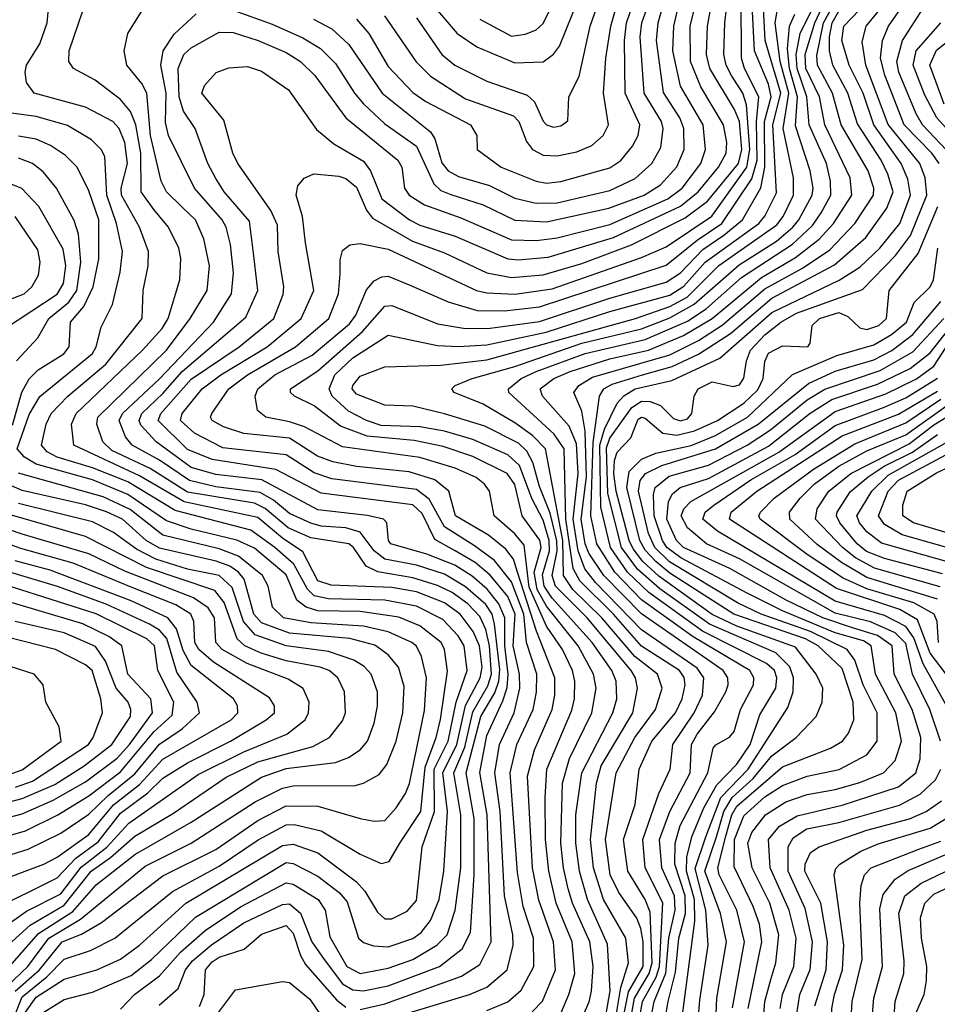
# Model space of a CAD drawing. Extents: x 501367 to 657802, y 482273 to 547541.
# Tile 421 of 656: x 611658 to 614265, y 510917 to 513714. Entities that reach past the tile are written whole.
import ezdxf

# ---------------------------------------------------------------- set-up
doc = ezdxf.new("R2010")
doc.units = 0

msp = doc.modelspace()

# ---------------------------------------------------------------- linework, layer by layer
at = {"layer": '0CON20XD'}
for points in [[(614270, 513305), (614248.9, 513335), (614170.4, 513415), (614116.2, 513556.2), (614103.9, 513605), (614108.7, 513655), (614125.8, 513695), (614174.6, 513765), (614180.7, 513785), (614164.9, 513865), (614150.5, 514045), (614154.5, 514065), (614175, 514093.2), (614245, 514143.2), (614355, 514176.6)], [(614308, 513325), (614222.9, 513415), (614205, 513446.4), (614155.6, 513565), (614149.9, 513595), (614166, 513655), (614243, 513775), (614211.5, 513865), (614211.3, 513971.4), (614202.9, 514055), (614222.4, 514075), (614265, 514101.7)], [(613406.8, 510805), (613427.2, 510925), (613465.9, 510994.1), (613475.9, 511025), (613485.1, 511205.1), (613435.1, 511305), (613428.8, 511385), (613473.5, 511516.5), (613506.3, 511585), (613513.2, 511655), (613574.6, 511745), (613597.6, 511795), (613602, 511845), (613582.4, 511872.4), (613425, 511980.9), (613294.3, 512115), (613263.9, 512153.9), (613245, 512205), (613230.2, 512295), (613244.3, 512425), (613239.6, 512509.6), (613219, 512559), (613143.5, 512645), (613137, 512665), (613175.3, 512695), (613221.6, 512715), (613335, 512750.2), (613444.9, 512775.1), (613543.5, 512816.5), (613625, 512864.7), (613765, 512981.3), (613861.9, 513038.1), (613929.5, 513090.5), (613970.1, 513135), (614021.9, 513215), (614017.6, 513265), (613945.1, 513415), (613929.9, 513495), (613891, 513575), (613889.6, 513615), (613917, 513705), (613995.8, 513874.2)], [(612625, 510902.2), (612695, 510918.2), (612913, 510997), (612965, 511030), (612997.2, 511095), (612985.8, 511455), (612965.3, 511575.3), (612985, 511680.8), (613031, 511779), (613042.5, 511817.5), (613045.6, 511855), (613036, 511935), (613036.2, 512015), (613018.9, 512055), (612986, 512096), (612943.1, 512133.1), (612894.4, 512164.4), (612815, 512196.1), (612712.1, 512225), (612705.4, 512235), (612701.5, 512285), (612691.9, 512295), (612646, 512306), (612505, 512322.1), (612346.5, 512406.5), (612215, 512421.9), (612145, 512442.2), (612045.5, 512515), (612002.5, 512562.5), (611997.4, 512575), (612004.9, 512595), (612065, 512651.9), (612120, 512715), (612300.9, 512869.1), (612334.8, 512945), (612323.4, 513043.4), (612311.3, 513141.3), (612239.3, 513225), (612215, 513262.7), (612193, 513305), (612156.5, 513405), (612123.7, 513453.7), (612111.6, 513495), (612108.2, 513575), (612124.9, 513615), (612145, 513633.8), (612225, 513678.8), (612265, 513677.5), (612335.3, 513654.7), (612415, 513621), (612455.8, 513595), (612496.2, 513555), (612584.7, 513435), (612732.2, 513315), (612743.8, 513295), (612751.2, 513235), (612764.3, 513215), (612808.1, 513188.1), (612911.2, 513151.2), (613055, 513088.6), (613126.6, 513086.6), (613185, 513094.4), (613335, 513132), (613499.4, 513205), (613540.3, 513235), (613593.3, 513305), (613606.7, 513345), (613599.7, 513415), (613535.3, 513525.3), (613513.1, 513625), (613516.1, 513695), (613555.4, 513865)], [(612720, 510880), (612935.5, 510945), (612985, 510965.6), (613042.7, 511015), (613060.2, 511085), (613059.1, 511115), (613035.8, 511225), (613023.5, 511465), (613007.6, 511575), (613021.4, 511655), (613063.1, 511745), (613078.6, 511815), (613078.2, 511855), (613059.9, 511935), (613065.8, 512025), (613045.1, 512075.1), (612995, 512136.4), (612951.8, 512171.8), (612895.2, 512205), (612837.5, 512237.5), (612801.3, 512311.3), (612775, 512336.3), (612515, 512368.8), (612386, 512436), (612204.6, 512464.6), (612135, 512492.9), (612051.7, 512575), (612059.1, 512595), (612145, 512692.9), (612281.6, 512785), (612380.2, 512865), (612406.3, 512933.7), (612408.7, 512955), (612392, 513055), (612390.2, 513130.2), (612372, 513172), (612277.8, 513305), (612263.8, 513335), (612238.1, 513428.1), (612175.5, 513505), (612183.2, 513526.8), (612216.3, 513563.7), (612252.7, 513577.3), (612305, 513581.2), (612345, 513567.5), (612421.8, 513515), (612501.6, 513401.6), (612551, 513361), (612635, 513311.6), (612654.8, 513285), (612687, 513205), (612765.2, 513145), (612795, 513129.9), (612895, 513098.7), (613045.1, 513035.1), (613075, 513031.5), (613159.5, 513039.5), (613345, 513094.9), (613535, 513184.1), (613585.6, 513225), (613643.3, 513295), (613665.2, 513335), (613666.9, 513365), (613657.2, 513415), (613593.3, 513523.3), (613563.7, 513595), (613563.2, 513695), (613601.6, 513855)], [(612265, 513741.3), (612375, 513701.6), (612462.4, 513662.4), (612512.5, 513632.5), (612555, 513589.3), (612609.2, 513505), (612635.3, 513475.3), (612695, 513417.8), (612785.5, 513355), (612835, 513247.4), (612855, 513228.4), (612883.1, 513216.9), (612975, 513187.9), (613065, 513144), (613155, 513139.5), (613331.9, 513178.1), (613432.2, 513215), (613478.5, 513245), (613525, 513295.8), (613545.8, 513345), (613544.9, 513405), (613533.1, 513435), (613487.2, 513507.2), (613466.9, 513655), (613471.5, 513705), (613502.9, 513815)], [(613434.2, 510785.9), (613460.4, 510925), (613493.8, 511006.2), (613502.1, 511105), (613520.3, 511185), (613518.5, 511225), (613482.2, 511305), (613476.1, 511385), (613504.6, 511465), (613562.6, 511575), (613566.8, 511655), (613583, 511685), (613632.2, 511747.8), (613664.5, 511805), (613671.2, 511825), (613669.5, 511845), (613656.3, 511865), (613425, 512026.3), (613317.6, 512135), (613275, 512198.4), (613264.2, 512225), (613252.7, 512295), (613268, 512415), (613264.9, 512544.9), (613255, 512601.8), (613232, 512655), (613246.7, 512675), (613285, 512698.2), (613505, 512762.4), (613586.9, 512803.1), (613653.6, 512846.4), (613775, 512949.6), (613881.6, 513008.4), (613959.6, 513060.4), (614030.8, 513135), (614084, 513215), (614084.6, 513235), (614068.4, 513285), (613992, 513415), (613966.8, 513505), (613924.2, 513585), (613922.3, 513612.3), (613941.4, 513705), (614002.9, 513817.2)], [(612806.4, 513786.4), (612901.1, 513675), (612956.8, 513636.8), (613065, 513591.3)], [(611674.7, 510895.3), (611705, 510937.2), (611785, 510988.6), (611877.1, 511015), (611945, 511045.9), (611998.5, 511085), (612130.6, 511205), (612405, 511368.3), (612435, 511371.9), (612505, 511347.2), (612614.7, 511264.7), (612638.4, 511238.4), (612675, 511178.8), (612695, 511160), (612715, 511160.2), (612758.6, 511181.4), (612785, 511211.8), (612801.4, 511365), (612836.8, 511465), (612836, 511585), (612875.1, 511665), (612897.8, 511775), (612929.3, 511865), (612920.9, 511935), (612903.6, 511963.6), (612860.4, 512010.4), (612785, 512048.4), (612695, 512065.5), (612535, 512069.4), (612495, 512077.8), (612476.2, 512096.2), (612437, 512167), (612382.6, 512215), (612315, 512264.4), (612100.1, 512320.1), (611965, 512401.1), (611865, 512441), (611765, 512471.4), (611736.5, 512486.5), (611720, 512505), (611733, 512565), (611747.9, 512595), (611794.8, 512645), (611903.3, 512735), (612006.4, 512865), (612009.2, 512945), (612023.2, 513015), (612023.7, 513055), (611998.7, 513125), (611947.1, 513215), (611946.6, 513235), (611964.2, 513305), (611956.6, 513365), (611941.1, 513405), (611922.7, 513425), (611845, 513465.2), (611699.4, 513505), (611677.9, 513535), (611673.9, 513565), (611678, 513585), (611715.5, 513645), (611736.6, 513705), (611744, 513785)], [(611726.5, 510895), (611785, 510931.3), (611865, 510951.5), (611975, 510999.1), (612032.6, 511045), (612158.1, 511165), (612415, 511319.9), (612435, 511317.6), (612505, 511280.9), (612566, 511235), (612588.2, 511208.2), (612620.9, 511105), (612635, 511092.9), (612663.5, 511083.5), (612705, 511080.8), (612775, 511103.8), (612798.3, 511121.7), (612825.2, 511155), (612849.4, 511215), (612863.1, 511295), (612873.6, 511465), (612860.6, 511575), (612899.9, 511655), (612924.4, 511765.6), (612966.7, 511845), (612972.4, 511875), (612964.7, 511935), (612946, 511976), (612909.6, 512025), (612865, 512057.7), (612785, 512088.4), (612715, 512100.8), (612542.7, 512107.3), (612505, 512120), (612462.7, 512202.7), (612405, 512241.1), (612335, 512299.8), (612125, 512344.3), (611998.6, 512418.6), (611811.6, 512505), (611805.6, 512565), (611818.8, 512595), (612007.4, 512775), (612062.9, 512837.1), (612079.7, 512865), (612113.3, 512975), (612116, 513036), (612110.2, 513065), (612080.7, 513125), (612038.9, 513175), (612003.1, 513225), (612002.8, 513335), (611987.8, 513415), (611973.1, 513453.1), (611945, 513487.5), (611872.4, 513542.4), (611811.1, 513575), (611798.2, 513595), (611799.2, 513625), (611851.3, 513778.7)], [(612985, 510900), (613045, 510924.4), (613082.3, 510957.7), (613119, 511025), (613117.7, 511105), (613088.8, 511195), (613072, 511292), (613051.9, 511575), (613070.3, 511655), (613117.2, 511755), (613126.5, 511803.5), (613126.8, 511855), (613097.5, 511945), (613090.2, 512025), (613055, 512117.7), (613007.4, 512177.4), (612949.9, 512219.9), (612865, 512273.4), (612821.6, 512351.6), (612785, 512379.3), (612545, 512409.9), (612495, 512426.4), (612415, 512478.3), (612235, 512498.1), (612155, 512539.5), (612115.2, 512575), (612119.7, 512595), (612177, 512665), (612229.5, 512705), (612361.6, 512785), (612457.5, 512865), (612493.5, 512945), (612469.7, 513080.3), (612461.2, 513155), (612443.5, 513215), (612448.5, 513241.5), (612466.2, 513263.8), (612494, 513276), (612565, 513269), (612585, 513263.1), (612615, 513238.2), (612643.2, 513173.2), (612660.3, 513150.3), (612774.5, 513084.5), (612865, 513051.5), (612985, 512994.9), (613055, 512981.7), (613145, 512988.8), (613255, 513021), (613395.7, 513074.3), (613549, 513151), (613612, 513198), (613699.8, 513305), (613709.8, 513345), (613702.6, 513425), (613688.7, 513458.7), (613618.2, 513575), (613609.2, 513615), (613612, 513695), (613627.7, 513785)], [(613114.4, 510895.6), (613143.7, 510926.3), (613180.3, 511015), (613174.3, 511095), (613132.7, 511212.7), (613114.9, 511304.9), (613101, 511565), (613120.3, 511639.7), (613170.5, 511755), (613178.5, 511795), (613178.6, 511845), (613126.7, 511976.7), (613072.4, 512145), (613061.2, 512181.2), (613039.6, 512209.6), (612990.1, 512250.1), (612896.4, 512305), (612876.8, 512375), (612837.1, 512407.1), (612765, 512429.8), (612615, 512445.1), (612548.1, 512458.1), (612504.6, 512474.6), (612425, 512524.9), (612295, 512538.6), (612237.3, 512557.3), (612204.7, 512575), (612200, 512585), (612203.7, 512595), (612252, 512665), (612305.2, 512705), (612441.9, 512785), (612536.3, 512865), (612564.2, 512935), (612568.3, 512991.7), (612568.1, 513031.9), (612575, 513058.1), (612595.8, 513074.3), (612625, 513078.2), (612705, 513062.5), (612955.5, 512945), (612985, 512937.6), (613065, 512934.2), (613170.7, 512949.3), (613425, 513038.5), (613495, 513068.8), (613624, 513156), (613724.1, 513295), (613732.6, 513345), (613722.5, 513472.5), (613712.1, 513505), (613680.6, 513555), (613664.6, 513585), (613658.6, 513615), (613660.8, 513705), (613670.4, 513785)], [(613195, 510891.6), (613218.4, 510945), (613234.9, 511005), (613227.4, 511095), (613182.6, 511205), (613161, 511295), (613152.3, 511385), (613151.1, 511505), (613155.4, 511585), (613226.9, 511753.1), (613234.3, 511785), (613234.9, 511834.9), (613228.2, 511865), (613200.3, 511925), (613155, 511991.7), (613105, 512102.3), (613091, 512221), (613065, 512253.8), (613006.2, 512305), (612993.2, 512375), (612978.9, 512395), (612955, 512413.1), (612895, 512440.4), (612795, 512470.5), (612575, 512500.3), (612467, 512557), (612425, 512572.1), (612357.5, 512585), (612334.2, 512604.2), (612327.1, 512645), (612334.8, 512665), (612382.8, 512705), (612488.8, 512761.2), (612595, 512850.1), (612612.7, 512875), (612643.2, 512946.8), (612665, 512971.9), (612686.6, 512983.4), (612705, 512985.2), (612765, 512961), (612875, 512912.3), (612957.6, 512887.6), (613035, 512886.8), (613135, 512897.9), (613495, 513016.6), (613582.3, 513087.7), (613652.4, 513135), (613737.7, 513262.3), (613752.8, 513315), (613751.2, 513425), (613757.8, 513495), (613717.4, 513575), (613708.4, 513605), (613707.9, 513775)], [(612493.1, 513715), (612545, 513688.3), (612593.5, 513643.5), (612688, 513505), (612825.2, 513395), (612837.8, 513375), (612857.6, 513307.6), (612875.3, 513285), (612905, 513268.8), (612992.6, 513242.6), (613065, 513206.7), (613125, 513192.5), (613185, 513194.1), (613335, 513228.7), (613406.8, 513263.2), (613453.5, 513305), (613479.1, 513350.9), (613485.8, 513405), (613481, 513425), (613432.1, 513505), (613420.8, 513665), (613425.1, 513705), (613453.6, 513785)], [(613323.1, 510885), (613335.3, 510955.3), (613328.2, 511088.2), (613270.9, 511215), (613248.2, 511295), (613237.7, 511375), (613237.8, 511455), (613254.6, 511575), (613343.4, 511745), (613354.3, 511785), (613352.9, 511835), (613340.1, 511865), (613284.2, 511945), (613171, 512071), (613148.3, 512105), (613143, 512137), (613163.2, 512205), (613162.5, 512235), (613145, 512292.4), (613113.5, 512353.5), (613077.9, 512447.9), (613045, 512477.6), (612945, 512521.8), (612865, 512545.1), (612795, 512557.6), (612685, 512561.5), (612643.1, 512575), (612592.4, 512602.4), (612546.1, 512645), (612537, 512665), (612553.5, 512705), (612605, 512753.7), (612705, 512817.6), (612845, 512788.9), (612905, 512785.9), (612985, 512790.8), (613153.9, 512826.1), (613335, 512884.9), (613505, 512931.9), (613545, 512957.3), (613605.1, 513024.9), (613757.8, 513135), (613774.6, 513155.4), (613807.7, 513222.3), (613797.9, 513415), (613820.1, 513505), (613776.1, 513655), (613769.8, 513765)], [(613345, 510839.8), (613365.4, 510964.6), (613387.4, 511035), (613380.1, 511105), (613316.7, 511215), (613287.8, 511305), (613279.6, 511385), (613296.3, 511545), (613310.4, 511595), (613399.5, 511745), (613413.4, 511815), (613407.2, 511845), (613395.4, 511865), (613269.9, 512015), (613180.3, 512105), (613171, 512135), (613184.6, 512205), (613183.6, 512233.6), (613165, 512312.3), (613135, 512387.7), (613116.3, 512456.4), (613098.8, 512488.8), (613075, 512511.2), (612979.4, 512559.4), (612865, 512594.8), (612775, 512616), (612695, 512619), (612615, 512649.8), (612603, 512665), (612604.3, 512675), (612625, 512701.8), (612695, 512727.6), (612855, 512732.8), (612985, 512748), (613407.5, 512865), (613505, 512899.3), (613554.2, 512925.8), (613644.3, 513015.7), (613808.9, 513131.1), (613827.4, 513155), (613856.7, 513215), (613856.4, 513265), (613826.7, 513405), (613843.3, 513505), (613818.5, 513595), (613804.5, 513705), (613814.3, 513765.7)], [(612615.3, 513715.3), (612650.4, 513675), (612705, 513580.8), (612775, 513506.7), (612811.5, 513481.5), (612938.8, 513415), (612956.4, 513385), (612958.1, 513345), (613026.2, 513295), (613125, 513254.8), (613155, 513249.8), (613195, 513254.1), (613335, 513293.1), (613365.9, 513314.1), (613399.2, 513355), (613414.8, 513385), (613419.8, 513415), (613377.8, 513505), (613376.2, 513655), (613382.2, 513705), (613409.1, 513785)], [(612694.4, 513724.4), (612784.4, 513594.4), (612825, 513553.9), (612925, 513488.7), (613060.7, 513440.7), (613075.8, 513425), (613098, 513368), (613115.1, 513345.1), (613145, 513328.7), (613185, 513327), (613241, 513339), (613283, 513357), (613315.5, 513384.5), (613331.2, 513415), (613316.8, 513505), (613323.3, 513605), (613337.6, 513695), (613363.2, 513785)], [(613382.1, 510807.9), (613404.9, 510935), (613446.7, 511005), (613454.7, 511035), (613448.9, 511178.9), (613435.4, 511215), (613385.7, 511295), (613373.4, 511385), (613406.1, 511485), (613417.6, 511585), (613453.9, 511665), (613521.6, 511745), (613540.3, 511785), (613548.6, 511825), (613545.3, 511845.3), (613532.2, 511865), (613425, 511934.4), (613344.9, 512025), (613249.6, 512119.6), (613230.9, 512155), (613209.9, 512295), (613204.6, 512495), (613176.5, 512536.5), (613047.8, 512655), (613046.6, 512665), (613083, 512695), (613125.2, 512715), (613265, 512765.6), (613435.1, 512805.1), (613555, 512857.8), (613607.8, 512892.2), (613708.4, 512981.6), (613853.8, 513076.2), (613910.6, 513129.4), (613935, 513165.7), (613962.4, 513215), (613961.7, 513255), (613949.7, 513305), (613900.7, 513415), (613893.8, 513495), (613866.5, 513575), (613863.5, 513615), (613875.4, 513674.6), (613919.4, 513765)], [(613055, 513667.4), (613095, 513672.3), (613125, 513685.3), (613145, 513703.3), (613180.3, 513775)], [(613065, 513591.3), (613145, 513594.2), (613174.5, 513615.5), (613191.4, 513638.6), (613247.5, 513777.5)], [(613175, 513408.8), (613195, 513412.2), (613215, 513426.7), (613218.2, 513495), (613247.4, 513552.6), (613279.1, 513695), (613310.3, 513785)], [(613531.4, 510815), (613576.3, 511153.7), (613575.2, 511215), (613552, 511295), (613553.7, 511335), (613567.4, 511392.6), (613601.4, 511475), (613639, 511541), (613695, 511599), (613733, 511655), (613760.3, 511739.7), (613805.7, 511815), (613809.1, 511845), (613802.4, 511865), (613779.8, 511885), (613597.5, 511977.5), (613445, 512086.9), (613385, 512145), (613336.4, 512215), (613308.9, 512328.9), (613306.3, 512505), (613319.4, 512550.6), (613355.7, 512624.3), (613374.1, 512645.9), (613406.8, 512665), (613510.9, 512689.1), (613647.1, 512752.9), (613795, 512881.9), (613986.2, 512973.8), (614045, 513011.4), (614101.2, 513065), (614158.6, 513135), (614188.7, 513215), (614181.3, 513261.3), (614162, 513305), (614084.5, 513415), (614054.7, 513505), (614014.2, 513585), (613993.7, 513655), (613999.1, 513695), (614065.7, 513765)], [(613578.8, 510791.2), (613590.6, 510929.4), (613613.7, 511085), (613607, 511185), (613577.3, 511302.7), (613607.2, 511392.8), (613649.9, 511505), (613727.7, 511585), (613839.9, 511760.1), (613855.6, 511804.4), (613856.6, 511845), (613846, 511876), (613805.7, 511915.7), (613617.4, 511997.4), (613477.1, 512097.1), (613413.2, 512153.2), (613367.5, 512215), (613328.5, 512368.5), (613325, 512497.4), (613335, 512525.1), (613397.4, 512612.6), (613425, 512630.4), (613449.6, 512629.6), (613478.1, 512618.1), (613515, 512580.9), (613535, 512574.4), (613555, 512580.5), (613567.9, 512595), (613574.1, 512645), (613585.9, 512665), (613625, 512685.5), (613685, 512671.6), (613702.9, 512677.1), (613715, 512695.6), (613722.4, 512745), (613734.1, 512775), (613775, 512819.1), (613820.6, 512855), (613865, 512880.3), (614052.3, 512947.7), (614146.2, 513043.8), (614189, 513101), (614234.9, 513215), (614230.8, 513265), (614215.4, 513305.4), (614125, 513416.5), (614061.4, 513585), (614051.4, 513651.4), (614062.6, 513695), (614119.6, 513765)], [(611945, 510903.8), (611983.9, 510945), (612055, 510997.7), (612114.6, 511065.4), (612185, 511126.6), (612285.9, 511194.1), (612415, 511261.9), (612435, 511258.7), (612506.4, 511215), (612525.6, 511185), (612539, 511109), (612587.9, 511025), (612625, 511004.6), (612705, 511020.1), (612775, 511044.3), (612843.4, 511085), (612872.1, 511115), (612895.3, 511184.7), (612910.9, 511305), (612911.1, 511455), (612891, 511575), (612922.3, 511647.7), (612945, 511747.7), (612988, 511822), (612998.6, 511855), (612992.8, 511935), (612982, 511982), (612965, 512019.2), (612931, 512055), (612886.7, 512086.7), (612845, 512107.1), (612775, 512128.9), (612675.8, 512145.8), (612642.1, 512162.1), (612606.8, 512215), (612592.9, 512225), (612485, 512242.2), (612421, 512271), (612355.4, 512325.4), (612325, 512340.3), (612135, 512372.2), (612028.7, 512438.7), (611919.9, 512489.9), (611894, 512515), (611877.6, 512565), (611879.8, 512585), (612075.1, 512774.9), (612142.8, 512865), (612190.7, 512945), (612197.7, 513015), (612181.7, 513091.7), (612158, 513145), (612120.8, 513180.9), (612075.7, 513225), (612060.3, 513255), (612029.6, 513385), (612019.6, 513505), (612005, 513532.7), (611962.9, 513585), (611954.7, 513625), (611965.4, 513675), (612015.4, 513755)], [(612054.2, 510915), (612108, 510962), (612129.6, 511015), (612149.4, 511040.6), (612203.5, 511086.5), (612295, 511148.8), (612405, 511200.3), (612425, 511202.6), (612455.7, 511175.7), (612488.4, 511095), (612523.2, 511045), (612575.4, 510975.4), (612605, 510958.7), (612635, 510955.4), (612705, 510969.9), (612850.8, 511025), (612914.8, 511075), (612938.6, 511121.4), (612949.4, 511285), (612949.2, 511445), (612926.4, 511575), (612968.4, 511735), (613007.6, 511802.4), (613019, 511835), (613022.1, 511867.9), (613007.3, 511997.3), (612999.9, 512025), (612982.5, 512052.5), (612925, 512102.8), (612865, 512139), (612785, 512164.9), (612695, 512181.8), (612665.1, 512205), (612625, 512258), (612585, 512270.5), (612515, 512275.1), (612485, 512283.4), (612425, 512311.5), (612379, 512349), (612340.9, 512370.9), (612215, 512386.6), (612140.2, 512405), (612055, 512462.7), (611977.7, 512505), (611959.1, 512529.1), (611940.6, 512575), (611949.9, 512595), (612055, 512693.8), (612209, 512855), (612260, 512935), (612265.2, 512995), (612257.1, 513075), (612245, 513124.4), (612233.7, 513145), (612154.8, 513235), (612080.9, 513385), (612072.2, 513422.2), (612074.5, 513505), (612058.9, 513585), (612065.5, 513625), (612097.3, 513672.7), (612159.7, 513730.3)], [(613245.2, 510855), (613275.8, 510924.2), (613282.5, 510955), (613287, 511025), (613277.6, 511095), (613228.5, 511205), (613216.7, 511245), (613202.8, 511305), (613195.3, 511375.3), (613199.8, 511545), (613220.4, 511615), (613283.7, 511745), (613296.1, 511815), (613288.6, 511855), (613245.1, 511935), (613155, 512047.9), (613127.9, 512095), (613119.5, 512145), (613139.6, 512215), (613135.8, 512235.8), (613085.2, 512305), (613065, 512394), (613043.3, 512425), (612945, 512472.8), (612861.2, 512501.2), (612778.4, 512518.4), (612645, 512531.1), (612569.3, 512559.3), (612495, 512617.3), (612438.8, 512645), (612427.5, 512655), (612427.3, 512665), (612505, 512716.9), (612632.2, 512827.8), (612695, 512900.4), (612715, 512901.9), (612845, 512850), (612925, 512836.4), (612995, 512837.3), (613135, 512856.6), (613335, 512923), (613495, 512968.3), (613535, 512994.6), (613598.7, 513061.3), (613658.6, 513101.4), (613711.1, 513145), (613763.4, 513236.6), (613775.1, 513295.1), (613774, 513425), (613792.8, 513495), (613785, 513530.4), (613745.5, 513625), (613738.8, 513755)], [(613360.4, 510815), (613387.5, 510952.5), (613429.1, 511025), (613429.4, 511095), (613423, 511133), (613411.5, 511161.5), (613360.3, 511235), (613335.4, 511285), (613322.1, 511385), (613352.2, 511575), (613405.8, 511675), (613464.2, 511755), (613483, 511815), (613470.4, 511855), (613405.4, 511905.4), (613312.3, 512015), (613229.9, 512095), (613203.2, 512135), (613201.2, 512235), (613151.5, 512495), (613115, 512533.2), (613065, 512569.2), (612975, 512622.1), (612892.5, 512655), (612885.6, 512665), (612895.6, 512675), (612943.3, 512695), (613065, 512729.1), (613255, 512795.2), (613425, 512835.4), (613505, 512867), (613574.5, 512905.5), (613702.4, 513017.6), (613807.8, 513085), (613854.9, 513125), (613871.6, 513145), (613909.1, 513215), (613912, 513235), (613903.8, 513285), (613862.4, 513412.4), (613867.8, 513495), (613844.5, 513575), (613838.9, 513631.1), (613844.9, 513695.1), (613860.4, 513729.6)], [(613471.7, 510758.3), (613499.9, 510925), (613521.3, 511008.7), (613530.3, 511105), (613549.1, 511175), (613548.3, 511225), (613519.6, 511315), (613520.1, 511375), (613534.8, 511424.8), (613613.2, 511575), (613628.5, 511645), (613635.3, 511654.7), (613674.3, 511675.7), (613687.9, 511692.1), (613705.5, 511755), (613742.9, 511825), (613744, 511845), (613732, 511865), (613570.9, 511960.9), (613425, 512065.8), (613349, 512145), (613297.4, 512225), (613280.8, 512305), (613287.4, 512512.6), (613305.2, 512645), (613317.7, 512665), (613340.9, 512679.1), (613427.3, 512705), (613511.4, 512728.6), (613586.4, 512763.6), (613677.5, 512822.5), (613795, 512922.6), (613972.6, 513017.4), (614061.8, 513095), (614121.9, 513178.1), (614139.3, 513225), (614124.4, 513275), (614105.4, 513315), (614038.2, 513418.2), (614010.2, 513505), (613967.8, 513585), (613958.9, 513625), (613958.3, 513665), (613966, 513705), (613985, 513737.6)], [(612785, 513718.8), (612857.6, 513615), (612894.7, 513585), (612925, 513569.6), (612985, 513538.9), (613099.5, 513499.5), (613121, 513481), (613145, 513425.8), (613155, 513415.5), (613175, 513408.8)], [(612965.3, 513715), (613055, 513667.4)], [(614326.3, 513366.3), (614263.6, 513435), (614229.2, 513499.2), (614195.8, 513585), (614205.1, 513625), (614274.7, 513705.3)], [(614284.2, 513474.2), (614243.7, 513585), (614262.7, 513627.3), (614348.7, 513695)], [(611615.6, 510814.4), (611665, 510938.4), (611735, 510995.1), (611785, 511045.4), (611859.6, 511070.4), (611928.8, 511105), (612092.1, 511237.9), (612225, 511309.2), (612335.3, 511384.7), (612415, 511427), (612437.7, 511427.7), (612515, 511410.3), (612625, 511343.3), (612685, 511317.4), (612707.3, 511322.7), (612737.8, 511375), (612797.3, 511465), (612809.6, 511590.4), (612841.5, 511675), (612853.4, 511726.6), (612873.1, 511863.1), (612864.8, 511925), (612855.5, 511945), (612795, 511992.1), (612735, 512017.2), (612625, 512033.1), (612505, 512035.3), (612471.9, 512045), (612445.3, 512065.3), (612415, 512137.1), (612325, 512212.5), (612275.2, 512235.2), (612145, 512266.7), (612075, 512290.8), (611965.1, 512365.1), (611865, 512406.7), (611705, 512451.5), (611671.7, 512471.7), (611651.1, 512495), (611685, 512592.6), (611715, 512643.8), (611865, 512765.3), (611875.9, 512785), (611889.4, 512840.6), (611921.4, 512905), (611943.3, 512996.7), (611949.8, 513055), (611933.4, 513135), (611905.5, 513215), (611899.8, 513325), (611889.2, 513345), (611862.3, 513372.3), (611793.7, 513413.7), (611705, 513438.6), (611585.2, 513454.8)], [(611637.9, 512562.1), (611664.3, 512655.7), (611685, 512693.4), (611710.5, 512719.5), (611783.8, 512765), (611798.4, 512785), (611802.4, 512855), (611840.8, 512899.3), (611867.1, 512955), (611882.7, 513035), (611882.6, 513145), (611855, 513227.3), (611821.9, 513295), (611788.2, 513328.2), (611746.2, 513356.2), (611705, 513374.5), (611655, 513383.3)], [(611649.6, 512745), (611709.3, 512810.7), (611741, 512865), (611798.1, 512911.9), (611820.2, 512945), (611832.1, 513025), (611825.1, 513105.1), (611813.3, 513143.3), (611763, 513235), (611725, 513281.4), (611695, 513305.2), (611655, 513320.8)], [(611615, 512836.1), (611765, 512934.6), (611783, 512965), (611789.4, 513015), (611782, 513062), (611712.8, 513182.8), (611664, 513234), (611585.4, 513265.4)], [(613629.7, 510735), (613638.7, 510935), (613666.4, 511095), (613649.4, 511175), (613604.5, 511295), (613637.4, 511392.6), (613658.6, 511465), (613681.7, 511505), (613741.8, 511558.2), (613795, 511622.9), (613864.1, 511675), (613920.7, 511735), (613938.2, 511775), (613939.6, 511815), (613920.7, 511855), (613861.6, 511931.6), (613695, 511990.9), (613625, 512024.9), (613473.6, 512133.6), (613428.7, 512175), (613400.7, 512210.7), (613389.4, 512235), (613352.6, 512375), (613346.2, 512423.8), (613348.3, 512461.7), (613355, 512485.9), (613393.8, 512526.2), (613415, 512578.9), (613425, 512584.8), (613435, 512582.5), (613455.3, 512565.3), (613485, 512539.4), (613525, 512533.9), (613575, 512546), (613640.7, 512575), (613715, 512624.9), (613755, 512662.3), (613769.9, 512695), (613775, 512742.9), (613785, 512766.4), (613825, 512787.9), (613896.7, 512785), (613903.5, 512795), (613909.2, 512845), (613930, 512865), (613985, 512882.4), (614010.7, 512870.7), (614045, 512839), (614065, 512834.1), (614099.2, 512845), (614120.8, 512865), (614128.3, 512945), (614210, 513050), (614266.8, 513183.2)], [(611580.2, 512899.8), (611671.2, 512935), (611693.1, 512955), (611711.3, 512988.7), (611716.1, 513025), (611709.8, 513059.8), (611645.2, 513155)], [(613682.8, 510907.2), (613717.3, 511095), (613695.1, 511185), (613644.9, 511284.9), (613641.6, 511305), (613664, 511395), (613681.5, 511455), (613695, 511480), (613825, 511592.2), (613961.2, 511645), (613995.9, 511665), (614012.8, 511687.2), (614027.7, 511725), (614025.5, 511775), (613995, 511870.7), (613926.7, 511935), (613890.4, 511955), (613686.8, 512025), (613505, 512141.7), (613465.3, 512175), (613435, 512207.5), (613419.7, 512235), (613382.5, 512385), (613389.5, 512430.5), (613424.2, 512465.8), (613465, 512482.4), (613565.2, 512504.8), (613635, 512532.6), (613725.4, 512585), (613853.6, 512706.4), (613979.6, 512760.4), (614085, 512790.1), (614135, 512819.5), (614177.3, 512855), (614199.5, 512910.5), (614244.1, 512955), (614253.9, 512975), (614266.2, 513065)], [(613727.3, 510905), (613766.1, 511095), (613759.3, 511145), (613741.8, 511195), (613687.8, 511307.8), (613688.7, 511385), (613715, 511452.2), (613775, 511506.7), (613825, 511539.2), (613895, 511564.9), (613986, 511584), (614065, 511625.7), (614094.4, 511665), (614094, 511745), (614054.5, 511824.5), (614030.5, 511895), (614009.2, 511925), (613905, 511976.3), (613764.8, 512025), (613697.7, 512057.7), (613504.3, 512174.3), (613462.2, 512215), (613444.4, 512254.4), (613415.7, 512375), (613421.1, 512405), (613435.9, 512425), (613482.6, 512447.4), (613635, 512494.7), (613756, 512565), (613899.2, 512680.8), (613975, 512716), (614085, 512748.2), (614135.8, 512774.2), (614195, 512820.1), (614275, 512913.1)], [(613769.9, 510865), (613774.9, 510925), (613792.3, 510987.7), (613806.2, 511035), (613814.6, 511115), (613788.8, 511205), (613739.2, 511305), (613726.9, 511375), (613737.8, 511405), (613777, 511455), (613835, 511492.2), (613895, 511513.4), (613975, 511527.2), (614045, 511547.3), (614111.6, 511575), (614145, 511609.6), (614162.7, 511665), (614147.1, 511745), (614088.8, 511855), (614077.1, 511935), (614055, 511949.2), (613975, 511972), (613824.8, 512035), (613725, 512084.7), (613536.3, 512185), (613496.7, 512215), (613484.2, 512235), (613460.6, 512305), (613458.2, 512365), (613463.2, 512385), (613502.9, 512417.1), (613615, 512448.4), (613724.5, 512505), (613791.4, 512548.6), (613895, 512633.8), (613945.3, 512664.7), (614102.2, 512717.8), (614195, 512770.7), (614283.7, 512865)], [(613818.4, 510905), (613825.1, 510945), (613857.2, 511025), (613863.5, 511105), (613843.7, 511185), (613790, 511305), (613784.9, 511385), (613816.9, 511423.1), (613867, 511453), (613995, 511483.3), (614155, 511534.9), (614204.1, 511575), (614215.9, 511614.1), (614218.3, 511675), (614193.4, 511755), (614142.7, 511855), (614136.3, 511935), (614095, 511964.4), (614023.6, 511986.4), (613940.1, 512015), (613835.4, 512065.4), (613675.3, 512155.3), (613543.9, 512215), (613524.4, 512235), (613496.4, 512295), (613501.2, 512345), (613512.9, 512367.1), (613534.8, 512385.2), (613615, 512411), (613785, 512502.5), (613903.9, 512596.1), (613965, 512634.9), (614095, 512678.4), (614187.3, 512722.7), (614245, 512767.9), (614297.6, 512835)], [(614273.8, 511665), (614243.4, 511755), (614194.2, 511855), (614175, 511941.9), (614145, 511972.3), (614075, 512003.5), (613975, 512028.3), (613702.5, 512182.4), (613609.3, 512225), (613555, 512270.2), (613537.6, 512305), (613545.1, 512324.9), (613564.6, 512345.4), (613815, 512485.1), (613975, 512601.4), (614118.8, 512651.2), (614205.9, 512694.1), (614255, 512729.8), (614300.3, 512799.7)], [(614289.1, 511769.1), (614224.7, 511884.7), (614198.6, 511958.6), (614175, 511990.6), (614115, 512022), (613975, 512062.1), (613640.7, 512260.7), (613599, 512295), (613605.2, 512315), (613629.6, 512335), (613735, 512406.8), (613861.1, 512478.9), (613975, 512561.1), (614112.1, 512612.1), (614175, 512639.8), (614265, 512695.3)], [(614320.7, 511815), (614245, 511914.2), (614209, 512009), (614158.8, 512038.8), (613978.2, 512098.2), (613674.8, 512295), (613679.1, 512315), (613751.8, 512375), (613995, 512531.5), (614155, 512593.1), (614265, 512658.7)], [(614268.3, 511945), (614264.8, 512005), (614255.5, 512025), (614197.8, 512057.8), (614065, 512097.1), (613997.5, 512127.5), (613895.1, 512195.1), (613761.3, 512295), (613757.8, 512305), (613762.7, 512315), (613801, 512355), (613912.8, 512437.2), (614030.4, 512509.6), (614175, 512568.5), (614275, 512636.1)], [(614265, 512068.2), (614065, 512129.1), (613992.6, 512172.6), (613923.6, 512223.6), (613845.6, 512295), (613845.2, 512315), (613875, 512354.8), (613915.2, 512395), (613985, 512445.9), (614065, 512489), (614175, 512535.2), (614298, 512622)], [(614273.2, 512103.2), (614086.1, 512156.1), (614032.9, 512185), (613995.9, 512215), (613919.1, 512295), (613923.6, 512325), (613956.8, 512375), (614018.8, 512425), (614185, 512509), (614255, 512563.3), (614322.8, 512605)], [(614340.7, 512160.7), (614106.7, 512226.7), (614065, 512259.1), (614043.5, 512285), (614036.3, 512305), (614078.8, 512375), (614125, 512420.6), (614419, 512585)], [(614415, 512179.3), (614165, 512250.7), (614115, 512280), (614097.7, 512305), (614125.6, 512375), (614155, 512405.9), (614451.9, 512565)], [(614279.9, 512139.9), (614115, 512183.4), (614063.7, 512203.7), (614037.1, 512225), (613987.7, 512285), (613978.2, 512305), (613980.3, 512315), (614017.6, 512372.4), (614068.1, 512415), (614114.3, 512445.6), (614194.8, 512485.2), (614265, 512535.3)], [(614455, 512208.4), (614196.8, 512285), (614166.9, 512305), (614166.7, 512335), (614179.5, 512375), (614262.8, 512427.2), (614358.4, 512471.6)], [(611645, 510954.3), (611714.1, 511015), (611778.9, 511095), (611833.7, 511116.4), (611890.2, 511149.8), (612065, 511282.6), (612215, 511356.8), (612335, 511439.7), (612415, 511480.9), (612505, 511480.2), (612625.3, 511444.7), (612665, 511437.6), (612695, 511439.6), (612728.1, 511475), (612753.8, 511516.2), (612765.7, 511544.3), (612779.2, 511609.2), (612808.1, 511751.9), (612813.9, 511845), (612799.6, 511905), (612785, 511934.1), (612772.6, 511945), (612705, 511975.4), (612635, 511991.7), (612485, 512000.7), (612407.9, 512015), (612376.8, 512045), (612364, 512105), (612348.3, 512135), (612279.9, 512189.9), (612225, 512211), (612065, 512250), (611972.4, 512322.4), (611895, 512358.8), (611655, 512425.9)], [(611622, 510968), (611681.3, 511025), (611740.7, 511105), (611831, 511159), (612015, 511309.3), (612144.9, 511375.1), (612327.3, 511492.7), (612405, 511531.2), (612435, 511537.5), (612611, 511539), (612635, 511545.2), (612679.7, 511570.3), (612701.6, 511598.4), (612727.5, 511665), (612746.6, 511745), (612750.1, 511820.1), (612734.3, 511875), (612705, 511909.8), (612667, 511937), (612596.5, 511956.5), (612425, 511971.9), (612345, 512000.7), (612323.5, 512025), (612295.4, 512125), (612279.6, 512145), (612255, 512161.8), (612216.2, 512176.2), (612055, 512212.5), (612017.3, 512235), (611950.3, 512295), (611905, 512316.1), (611845, 512335.5), (611665, 512377), (611595, 512407.1)], [(611575, 510964), (611711.5, 511118.5), (611808.8, 511181.2), (611875, 511256.8), (611985, 511342.8), (612145, 511434.6), (612345, 511562), (612415, 511586.9), (612555.7, 511604.3), (612592, 511618), (612625, 511640.2), (612646.2, 511665), (612665, 511715.7), (612674.3, 511764.3), (612674.3, 511805), (612657, 511855), (612636.6, 511876.6), (612607.5, 511895), (612535, 511919.6), (612415, 511935.3), (612327.1, 511967.1), (612294.3, 512004.3), (612261.6, 512101.6), (612225, 512135.3), (612135, 512153.4), (612045, 512181.5), (611989.9, 512209.9), (611925, 512257.1), (611865, 512287.3), (611655, 512339.3)], [(611575, 511109.5), (611678, 511182), (611775, 511231.5), (611833.3, 511306.7), (611906.1, 511363.9), (611968.3, 511431.7), (612165, 511569.6), (612295, 511634.2), (612416.7, 511685), (612468.9, 511725), (612479, 511745), (612480.9, 511775), (612463.8, 511813.8), (612421.2, 511841.2), (612304.8, 511884.8), (612233.4, 511925), (612215.8, 511945), (612211.8, 512015), (612193.7, 512043.7), (612151.9, 512071.9), (611957.2, 512147.2), (611855, 512197.1), (611665, 512252.3), (611515, 512303.5)], [(611585, 511049.2), (611687.8, 511142.2), (611785, 511198.9), (611861.1, 511295), (611916, 511334), (611985, 511394.9), (612095, 511460.3), (612245, 511562), (612335, 511606.4), (612490.9, 511649.1), (612538.7, 511675), (612575, 511722.7), (612583.3, 511745), (612581.2, 511805), (612561.9, 511845), (612537.2, 511865), (612512.1, 511875), (612415, 511893), (612344.3, 511914.3), (612297.8, 511935), (612275.8, 511955), (612238.9, 512058.9), (612212.3, 512092.3), (612018.2, 512158.2), (611845, 512246.3), (611585, 512320.4)], [(611575, 511182.9), (611765, 511276.2), (611817.9, 511332.1), (611881.1, 511378.9), (611945, 511460.1), (612022, 511518), (612065, 511559.6), (612135, 511603.2), (612257.2, 511665), (612358.7, 511725), (612381.6, 511745), (612382, 511765), (612367.6, 511787.6), (612209, 511889), (612167.3, 511925), (612155.7, 511945), (612153, 512005), (612144.5, 512025), (612101.6, 512051.6), (611975, 512101.8), (611810.1, 512170.1), (611661.7, 512211.7), (611505, 512268)], [(611585, 511261.9), (611726.9, 511315), (611765, 511335.2), (611855, 511399.5), (611925, 511483.6), (611998.1, 511541.9), (612065, 511613.6), (612258.6, 511725), (612278, 511745), (612276.5, 511765), (612265.2, 511785), (612145, 511879.8), (612122.2, 511922.2), (612103.3, 511983.3), (612078.8, 512015), (611975, 512063.5), (611745, 512150.3), (611645, 512177.3)], [(611585, 511384.3), (611675, 511410.1), (611766.7, 511455), (611855, 511509.2), (611945, 511577.5), (612039, 511691), (612091.3, 511738.7), (612095.7, 511775), (612050.6, 511865), (612041.4, 511935), (612019.1, 511955), (611875, 512026.7), (611511.8, 512141.8)], [(611585, 511327.4), (611682.5, 511357.5), (611775, 511403.1), (611855, 511457.1), (611909.3, 511510.7), (611985, 511571.7), (612055, 511655.9), (612119.9, 511700.1), (612169.4, 511745), (612162.5, 511775), (612105, 511860.8), (612075.9, 511955.9), (612055, 511979.9), (612027.1, 511997.1), (611904, 512054), (611765.8, 512104.2), (611575, 512160.9)], [(611559.2, 511430.8), (611665, 511458.7), (611753, 511497), (611845, 511549.2), (611935, 511616.6), (611970.3, 511655), (612035.1, 511745), (612030.7, 511785), (611965.8, 511855), (611948.7, 511935), (611911.7, 511961.7), (611837.9, 511997.9), (611525, 512090.9)], [(611505, 511460.3), (611665, 511501.4), (611758.3, 511541.7), (611841.6, 511595), (611920.2, 511655), (611972.6, 511735), (611974.1, 511755), (611965.9, 511775), (611931.8, 511815), (611901.6, 511891.6), (611873.2, 511933.2), (611785, 511972.8), (611645, 512004.1)], [(611646.4, 511533.6), (611695, 511550.9), (611853.3, 511655), (611867, 511675), (611893.3, 511745), (611888.9, 511785), (611864, 511865), (611845, 511881.3), (611760, 511925), (611525, 511984.5)], [(611614.9, 511565.1), (611665, 511583.2), (611775.7, 511665), (611770, 511705), (611732.7, 511775), (611724.5, 511825), (611699.4, 511855), (611405, 511948.3)], [(613864.9, 510884.9), (613874.2, 510945), (613904.1, 511015.9), (613909.9, 511095), (613889.3, 511189.3), (613840.8, 511295), (613841.2, 511365), (613855, 511390.2), (613894.2, 511415.8), (613985, 511433.5), (614157.2, 511482.8), (614216, 511514), (614259.3, 511555), (614274.5, 511585)], [(613916.7, 510913.3), (613948.9, 511015), (613952.9, 511095), (613933.6, 511205), (613888.9, 511295), (613889.3, 511315), (613905, 511348.7), (613928.9, 511365), (614065, 511412), (614186.1, 511443.9), (614232.8, 511465), (614277.2, 511495)], [(614275.1, 510025), (614258.2, 510125), (614239.1, 510185), (614187.3, 510257.3), (614145, 510288.2), (614065, 510323.5), (614043.2, 510343.2), (614024.2, 510375), (613999.5, 510455), (613996.2, 510615), (613962.9, 510757.1), (613965.6, 510905), (613972.4, 510945), (613995.6, 511015), (613999.5, 511085), (613971.5, 511285), (613976.7, 511303.3), (613988.3, 511315), (614047.8, 511352.2), (614097.2, 511372.8), (614245, 511417.4), (614324.1, 511465.9)], [(614269.6, 510225), (614242.3, 510265), (614195, 510308.1), (614095, 510352.2), (614065, 510373), (614049.6, 510399.6), (614030.5, 510465), (614054.9, 510585), (614044.3, 510655), (614016.8, 510735), (614014.6, 510774.6), (614023.4, 510925), (614051.1, 511045), (614044.9, 511204.9), (614048.5, 511255), (614058.1, 511285), (614077.1, 511305), (614212.3, 511357.7), (614275, 511380.6)], [(614285.6, 510275.6), (614255, 510314.6), (614185, 510362.7), (614105, 510401.5), (614065.8, 510455), (614066.2, 510475), (614088, 510535), (614093.3, 510575), (614068.8, 510745), (614084.5, 510935), (614109.4, 511025), (614101.2, 511188.8), (614110.6, 511229.4), (614145, 511272.9), (614182.5, 511297.5), (614339.8, 511365)], [(614282.5, 510342.5), (614246.6, 510375), (614136.7, 510445), (614120.2, 510465), (614124.6, 510555.4), (614116.9, 510655), (614119.4, 510720.6), (614138.7, 510825), (614145.5, 510925), (614170, 511005), (614171, 511041), (614155.4, 511175), (614172.4, 511225), (614218.7, 511261.3), (614335, 511316.8)], [(614280.4, 510395), (614196.1, 510455), (614168.9, 510505), (614148, 510655), (614189.2, 510859.2), (614227.5, 510945), (614233.8, 510985), (614235.4, 511025), (614219.7, 511105), (614216.7, 511163.3), (614229.2, 511205), (614255, 511230.5), (614335, 511268.4)], [(612169.4, 510910.6), (612182, 510945), (612186.5, 511015), (612205, 511038.3), (612225, 511050.9), (612296.1, 511073.9), (612345, 511116.3), (612415, 511140.9), (612435, 511119), (612455.7, 511055.7), (612470.4, 511030.4), (612559.4, 510929.4), (612585, 510909.5)], [(612194.3, 510855.7), (612271.7, 510958.3), (612405, 510981.6), (612425, 510979), (612482.2, 510932.2), (612530.5, 510860.5)]]:
    msp.add_lwpolyline(points, dxfattribs=at)

doc.saveas('drawing.dxf')
